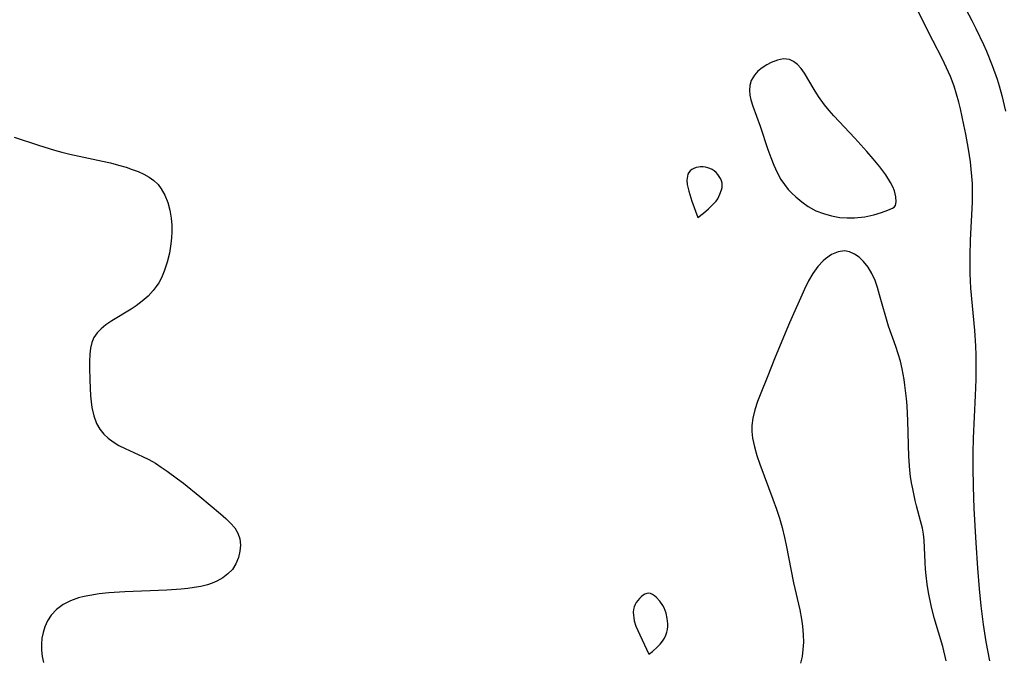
# Model space of a CAD drawing. Header units: inches. Extents: x 1073367 to 1082519, y 1569854 to 1574957.
# Tile 362 of 565: x 1080890 to 1081091, y 1571287 to 1571417. Entities that reach past the tile are written whole.
import ezdxf

# ---------------------------------------------------------------- set-up
doc = ezdxf.new("R2010")
doc.units = ezdxf.units.IN
doc.header["$MEASUREMENT"] = 0
doc.layers.add('CGG_CurvaNivelLidar_v1', color=7, linetype='Continuous', lineweight=30, true_color=0x008008)

msp = doc.modelspace()

# ---------------------------------------------------------------- linework, layer by layer
at = {"layer": 'CGG_CurvaNivelLidar_v1'}
for points in [[(1081081.3409, 1571422.435, 76), (1081084.3663, 1571416.7127, 76), (1081085.2015, 1571415.0678, 76), (1081086.7308, 1571411.8415, 76), (1081087.3449, 1571410.4227, 76), (1081088.4914, 1571407.553, 76), (1081089.5032, 1571404.7207, 76), (1081089.9171, 1571403.3984, 76), (1081090.4687, 1571401.416, 76), (1081091.2315, 1571398.2346, 76)], [(1081088.0181, 1571286.0711, 76.5), (1081087.31, 1571289.9736, 76.5), (1081086.771, 1571293.5074, 76.5), (1081086.2815, 1571297.3002, 76.5), (1081085.9009, 1571300.8144, 76.5), (1081085.5534, 1571304.9744, 76.5), (1081085.2191, 1571310.1775, 76.5), (1081084.8631, 1571317.1467, 76.5), (1081084.6823, 1571321.6541, 76.5), (1081084.6112, 1571325.5025, 76.5), (1081084.6355, 1571328.5361, 76.5), (1081084.7112, 1571331.534, 76.5), (1081085.1107, 1571340.2138, 76.5), (1081085.225, 1571343.5066, 76.5), (1081085.2478, 1571346.5708, 76.5), (1081085.2201, 1571348.4673, 76.5), (1081085.1604, 1571350.3623, 76.5), (1081084.9839, 1571353.4705, 76.5), (1081084.1804, 1571362.1371, 76.5), (1081084.0267, 1571365.1245, 76.5), (1081084.001, 1571366.709, 76.5), (1081084.0117, 1571368.7576, 76.5), (1081084.1021, 1571371.9209, 76.5), (1081084.479, 1571379.6733, 76.5), (1081084.5125, 1571381.5847, 76.5), (1081084.4737, 1571383.4922, 76.5), (1081084.3812, 1571384.946, 76.5), (1081084.2406, 1571386.3973, 76.5), (1081084.0619, 1571387.8465, 76.5), (1081083.6651, 1571390.481, 76.5), (1081083.1254, 1571393.5355, 76.5), (1081082.7576, 1571395.4231, 76.5), (1081082.0458, 1571398.6881, 76.5), (1081081.7042, 1571400.0646, 76.5), (1081081.2544, 1571401.6878, 76.5), (1081080.7442, 1571403.2897, 76.5), (1081080.0032, 1571405.2559, 76.5), (1081079.2161, 1571407.0546, 76.5), (1081078.36, 1571408.8246, 76.5), (1081076.4031, 1571412.626, 76.5), (1081073.5111, 1571418.3782, 76.5)], [(1080889.0384, 1571392.9239, 76.5), (1080894.0163, 1571391.2953, 76.5), (1080897.2285, 1571390.2812, 76.5), (1080898.7769, 1571389.8428, 76.5), (1080900.3962, 1571389.4404, 76.5), (1080907.0657, 1571388.0239, 76.5), (1080908.6802, 1571387.6483, 76.5), (1080910.2951, 1571387.2257, 76.5), (1080911.8716, 1571386.7614, 76.5), (1080913.1252, 1571386.3474, 76.5), (1080914.3328, 1571385.8883, 76.5), (1080915.4799, 1571385.3656, 76.5), (1080916.5384, 1571384.7656, 76.5), (1080917.5009, 1571384.0658, 76.5), (1080918.3704, 1571383.2248, 76.5), (1080919.0196, 1571382.3916, 76.5), (1080919.759, 1571381.0853, 76.5), (1080920.3501, 1571379.6065, 76.5), (1080920.7859, 1571378.0325, 76.5), (1080921.0693, 1571376.3901, 76.5), (1080921.1857, 1571374.9929, 76.5), (1080921.1993, 1571373.5759, 76.5), (1080921.1329, 1571372.3519, 76.5), (1080921.0022, 1571371.1273, 76.5), (1080920.6861, 1571369.2404, 76.5), (1080920.2366, 1571367.3882, 76.5), (1080919.644, 1571365.5962, 76.5), (1080919.0452, 1571364.2128, 76.5), (1080918.5109, 1571363.2213, 76.5), (1080917.9893, 1571362.417, 76.5), (1080917.4084, 1571361.6539, 76.5), (1080916.3393, 1571360.4929, 76.5), (1080915.154, 1571359.4363, 76.5), (1080913.881, 1571358.4771, 76.5), (1080912.9057, 1571357.83, 76.5), (1080908.951, 1571355.4177, 76.5), (1080907.7544, 1571354.6092, 76.5), (1080906.7703, 1571353.8272, 76.5), (1080905.9279, 1571352.9789, 76.5), (1080905.2714, 1571352.0401, 76.5), (1080904.8381, 1571351.0095, 76.5), (1080904.5757, 1571349.8846, 76.5), (1080904.4315, 1571348.6821, 76.5), (1080904.3582, 1571347.1326, 76.5), (1080904.3607, 1571345.8986, 76.5), (1080904.4478, 1571343.3586, 76.5), (1080904.616, 1571340.1601, 76.5), (1080904.7224, 1571338.9593, 76.5), (1080904.8778, 1571337.7816, 76.5), (1080905.2498, 1571336.0734, 76.5), (1080905.8495, 1571334.481, 76.5), (1080906.5033, 1571333.3672, 76.5), (1080907.3176, 1571332.3563, 76.5), (1080908.2081, 1571331.5107, 76.5), (1080909.2056, 1571330.7605, 76.5), (1080910.3988, 1571330.0423, 76.5), (1080911.6693, 1571329.4003, 76.5), (1080915.1672, 1571327.8093, 76.5), (1080916.5098, 1571327.1365, 76.5), (1080917.8277, 1571326.3961, 76.5), (1080919.0312, 1571325.6298, 76.5), (1080920.214, 1571324.8114, 76.5), (1080922.3671, 1571323.2273, 76.5), (1080923.53, 1571322.3281, 76.5), (1080926.886, 1571319.6204, 76.5), (1080931.1097, 1571316.0847, 76.5), (1080932.1881, 1571315.1379, 76.5), (1080933.1702, 1571314.1883, 76.5), (1080934.008, 1571313.2082, 76.5), (1080934.6445, 1571312.1686, 76.5), (1080935.0448, 1571310.9704, 76.5), (1080935.1643, 1571309.717, 76.5), (1080935.052, 1571308.4406, 76.5), (1080934.749, 1571307.1755, 76.5), (1080934.2476, 1571305.9049, 76.5), (1080933.5244, 1571304.7413, 76.5), (1080932.6347, 1571303.8117, 76.5), (1080931.5577, 1571303.0138, 76.5), (1080930.3306, 1571302.3439, 76.5), (1080929.4058, 1571301.9548, 76.5), (1080928.4313, 1571301.627, 76.5), (1080927.1193, 1571301.2915, 76.5), (1080925.7534, 1571301.0353, 76.5), (1080924.4325, 1571300.8513, 76.5), (1080923.0839, 1571300.7102, 76.5), (1080920.1827, 1571300.5123, 76.5), (1080911.6089, 1571300.1903, 76.5), (1080908.3546, 1571299.9636, 76.5), (1080906.3713, 1571299.7386, 76.5), (1080904.4389, 1571299.4361, 76.5), (1080903.2831, 1571299.2029, 76.5), (1080902.162, 1571298.9163, 76.5), (1080900.5223, 1571298.3346, 76.5), (1080899.0194, 1571297.5634, 76.5), (1080897.6839, 1571296.577, 76.5), (1080896.565, 1571295.3922, 76.5), (1080895.8175, 1571294.2511, 76.5), (1080895.252, 1571293.0064, 76.5), (1080894.9101, 1571291.8721, 76.5), (1080894.6894, 1571290.6992, 76.5), (1080894.5782, 1571289.505, 76.5), (1080894.5744, 1571288.2806, 76.5), (1080894.7049, 1571286.9917, 76.5), (1080894.984, 1571285.7335, 76.5)], [(1081079.1385, 1571286.0872, 77), (1081078.4121, 1571289.0425, 77), (1081076.677, 1571294.8912, 77), (1081076.0527, 1571297.3758, 77), (1081075.5036, 1571300.0149, 77), (1081075.2242, 1571301.7505, 77), (1081075.0115, 1571303.4872, 77), (1081074.8931, 1571304.8161, 77), (1081074.8079, 1571306.1388, 77), (1081074.6082, 1571310.7049, 77), (1081074.4725, 1571311.9383, 77), (1081074.266, 1571313.1589, 77), (1081073.9057, 1571314.6835, 77), (1081073.064, 1571317.7322, 77), (1081072.8001, 1571318.8106, 77), (1081072.3022, 1571321.1564, 77), (1081072.0735, 1571322.4232, 77), (1081071.8816, 1571323.7032, 77), (1081071.734, 1571324.9907, 77), (1081071.5347, 1571327.7721, 77), (1081071.3038, 1571335.0783, 77), (1081071.1378, 1571338.0995, 77), (1081071.0125, 1571339.6054, 77), (1081070.7205, 1571342.2978, 77), (1081070.5535, 1571343.4831, 77), (1081070.1549, 1571345.6271, 77), (1081069.7763, 1571347.1993, 77), (1081069.3405, 1571348.7365, 77), (1081068.8586, 1571350.2326, 77), (1081067.3523, 1571354.3741, 77), (1081065.5566, 1571360.7709, 77), (1081065.1214, 1571362.2451, 77), (1081064.6238, 1571363.6726, 77), (1081063.9723, 1571365.1031, 77), (1081063.1917, 1571366.416, 77), (1081062.2876, 1571367.5711, 77), (1081061.4018, 1571368.4129, 77), (1081060.4446, 1571369.073, 77), (1081059.4366, 1571369.5198, 77), (1081058.3958, 1571369.7096, 77), (1081057.0709, 1571369.5379, 77), (1081055.7593, 1571368.9786, 77), (1081054.5013, 1571368.1064, 77), (1081054.0382, 1571367.6957, 77), (1081052.934, 1571366.4974, 77), (1081051.9343, 1571365.1193, 77), (1081051.0481, 1571363.6028, 77), (1081050.2226, 1571361.8797, 77), (1081047.2002, 1571355.0412, 77), (1081044.2135, 1571348.0038, 77), (1081042.5977, 1571343.8986, 77), (1081041.2995, 1571340.7214, 77), (1081040.6481, 1571339.012, 77), (1081040.093, 1571337.3044, 77), (1081039.688, 1571335.5914, 77), (1081039.5058, 1571334.095, 77), (1081039.4966, 1571332.9073, 77), (1081039.6341, 1571331.548, 77), (1081040.0028, 1571329.7691, 77), (1081040.5209, 1571327.9861, 77), (1081041.1305, 1571326.1935, 77), (1081043.798, 1571319.0529, 77), (1081044.5081, 1571317.0465, 77), (1081045.1139, 1571315.1868, 77), (1081045.655, 1571313.3083, 77), (1081046.1485, 1571311.2728, 77), (1081046.487, 1571309.686, 77), (1081047.9838, 1571302.0145, 77), (1081049.2685, 1571296.5014, 77), (1081049.6374, 1571294.5868, 77), (1081049.8371, 1571293.1694, 77), (1081049.9783, 1571291.429, 77), (1081050.0003, 1571289.9178, 77), (1081049.921, 1571288.4379, 77), (1081049.7293, 1571287.0041, 77), (1081049.4071, 1571285.6346, 77)]]:
    msp.add_polyline3d(points, dxfattribs=at)
for points in [[(1081068.5, 1571378.6312, 77), (1081068.7791, 1571378.9389, 77), (1081068.9343, 1571379.7071, 77), (1081068.8794, 1571380.7668, 77), (1081068.5745, 1571381.9599, 77), (1081068.2383, 1571382.8024, 77), (1081067.7953, 1571383.6848, 77), (1081066.8078, 1571385.2574, 77), (1081065.5961, 1571386.8689, 77), (1081064.2459, 1571388.4937, 77), (1081062.9669, 1571389.9652, 77), (1081060.4825, 1571392.7003, 77), (1081056.2123, 1571397.2444, 77), (1081055.2422, 1571398.3548, 77), (1081054.3239, 1571399.4891, 77), (1081053.099, 1571401.2021, 77), (1081052.1696, 1571402.6595, 77), (1081050.2029, 1571405.9753, 77), (1081049.5195, 1571406.9317, 77), (1081048.7852, 1571407.7447, 77), (1081047.9949, 1571408.3712, 77), (1081047.1416, 1571408.7587, 77), (1081045.9712, 1571408.8562, 77), (1081044.7303, 1571408.6078, 77), (1081043.4603, 1571408.1216, 77), (1081042.5398, 1571407.6595, 77), (1081041.5927, 1571407.0649, 77), (1081040.7306, 1571406.3694, 77), (1081039.9974, 1571405.5688, 77), (1081039.3504, 1571404.4494, 77), (1081039.0715, 1571403.4694, 77), (1081038.9979, 1571402.4143, 77), (1081039.0894, 1571401.4665, 77), (1081039.2991, 1571400.4963, 77), (1081039.6835, 1571399.2666, 77), (1081041.2021, 1571395.1377, 77), (1081042.752, 1571390.4169, 77), (1081043.3286, 1571388.7787, 77), (1081043.9425, 1571387.2262, 77), (1081044.6337, 1571385.7225, 77), (1081045.4274, 1571384.2912, 77), (1081046.1361, 1571383.2404, 77), (1081046.9252, 1571382.2579, 77), (1081047.6591, 1571381.4784, 77), (1081048.4391, 1571380.7419, 77), (1081049.6614, 1571379.71, 77), (1081050.9736, 1571378.757, 77), (1081052.5387, 1571377.9127, 77), (1081054.0724, 1571377.3151, 77), (1081055.7318, 1571376.8567, 77), (1081057.4668, 1571376.5534, 77), (1081058.9463, 1571376.4294, 77), (1081060.4168, 1571376.4338, 77), (1081062.5558, 1571376.6736, 77), (1081064.3667, 1571377.0667, 77), (1081065.9448, 1571377.5383, 77), (1081067.2114, 1571378.0065, 77), (1081068.1856, 1571378.4387, 77)], [(1081028.5, 1571376.5109, 77), (1081029.6047, 1571377.3987, 77), (1081030.6664, 1571378.3088, 77), (1081031.7304, 1571379.3505, 77), (1081032.1826, 1571379.8801, 77), (1081032.5216, 1571380.3602, 77), (1081032.9914, 1571381.264, 77), (1081033.3203, 1571382.1865, 77), (1081033.4216, 1571382.6476, 77), (1081033.4669, 1571383.1039, 77), (1081033.4404, 1571383.5511, 77), (1081033.3183, 1571384.018, 77), (1081033.1161, 1571384.4687, 77), (1081032.853, 1571384.9011, 77), (1081032.5419, 1571385.3109, 77), (1081032.1902, 1571385.6911, 77), (1081031.8012, 1571386.0317, 77), (1081031.374, 1571386.3187, 77), (1081030.9402, 1571386.5265, 77), (1081030.4812, 1571386.6812, 77), (1081030.0068, 1571386.7885, 77), (1081029.5255, 1571386.85, 77), (1081029.0455, 1571386.863, 77), (1081028.5751, 1571386.8204, 77), (1081028.109, 1571386.7109, 77), (1081027.6703, 1571386.5414, 77), (1081027.2691, 1571386.3187, 77), (1081026.919, 1571386.0442, 77), (1081026.6384, 1571385.7146, 77), (1081026.4583, 1571385.3658, 77), (1081026.3403, 1571384.9778, 77), (1081026.2737, 1571384.5607, 77), (1081026.2511, 1571384.1228, 77), (1081026.3184, 1571383.2288, 77), (1081026.6153, 1571381.87, 77), (1081027.2709, 1571379.8606, 77)], [(1081018.5, 1571287.4679, 77), (1081019.2501, 1571288.0292, 77), (1081020.2673, 1571288.9277, 77), (1081020.799, 1571289.4907, 77), (1081021.2864, 1571290.1116, 77), (1081021.6641, 1571290.7261, 77), (1081021.9566, 1571291.3509, 77), (1081022.1582, 1571291.9561, 77), (1081022.2686, 1571292.5174, 77), (1081022.3286, 1571293.0727, 77), (1081022.3455, 1571293.6321, 77), (1081022.3153, 1571294.1928, 77), (1081022.2438, 1571294.7517, 77), (1081021.9931, 1571295.8502, 77), (1081021.8141, 1571296.3816, 77), (1081021.5941, 1571296.8937, 77), (1081021.328, 1571297.3828, 77), (1081020.6961, 1571298.284, 77), (1081019.9837, 1571299.0631, 77), (1081019.61, 1571299.3879, 77), (1081019.2288, 1571299.6516, 77), (1081018.8424, 1571299.8345, 77), (1081018.4523, 1571299.9102, 77), (1081018.0615, 1571299.858, 77), (1081017.6721, 1571299.6989, 77), (1081017.2882, 1571299.4586, 77), (1081016.9144, 1571299.1568, 77), (1081016.5564, 1571298.8076, 77), (1081016.2219, 1571298.4211, 77), (1081015.9205, 1571298.0035, 77), (1081015.6653, 1571297.558, 77), (1081015.4731, 1571297.0848, 77), (1081015.3545, 1571296.5561, 77), (1081015.3102, 1571296.0042, 77), (1081015.3251, 1571295.4373, 77), (1081015.3894, 1571294.8619, 77), (1081015.4976, 1571294.2838, 77), (1081015.8203, 1571293.1972, 77), (1081016.618, 1571291.3699, 77)]]:
    msp.add_polyline3d(points, close=True, dxfattribs=at)

doc.saveas('drawing.dxf')
